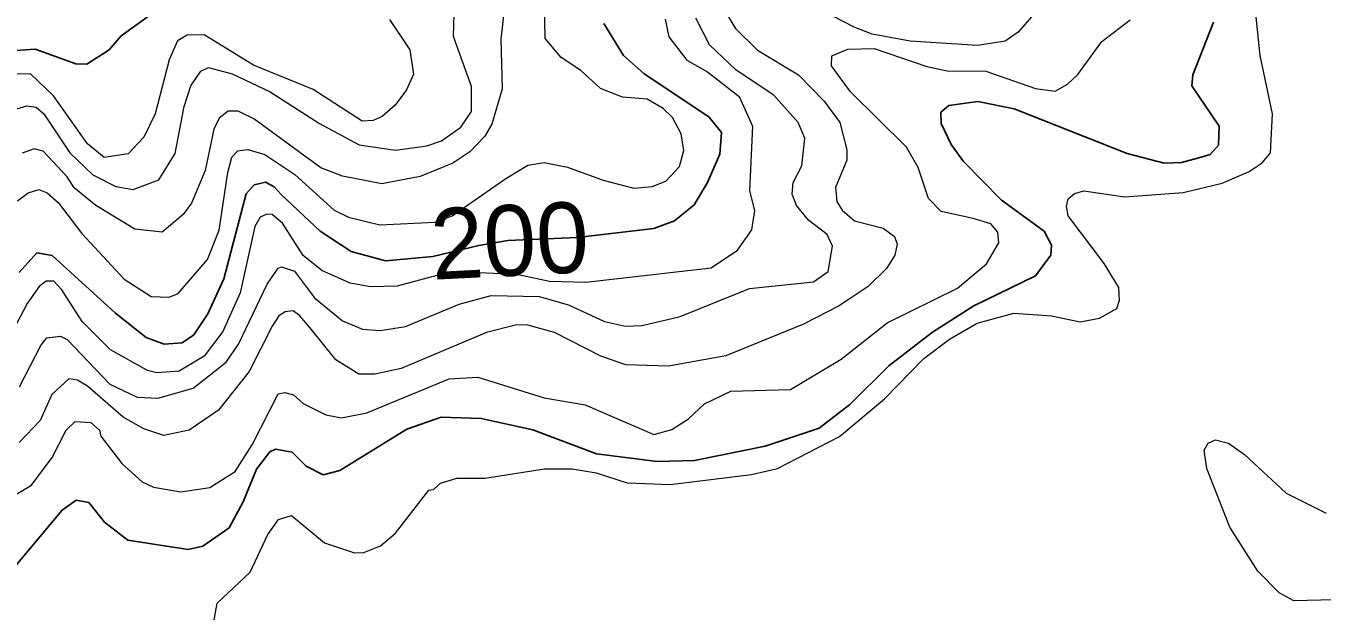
# Model space of a CAD drawing. Extents: x 673.6 to 698.9, y 7012 to 7040.1.
# Drawn here: x 688.374 to 689.838, y 7013.108 to 7013.769 of the extents above; entities that cross this region are included whole.
import ezdxf
from ezdxf.enums import TextEntityAlignment as Align

# ---------------------------------------------------------------- set-up
doc = ezdxf.new("R2010")
doc.units = 0
doc.header["$LTSCALE"] = 0.032
doc.layers.add('1', color=7, linetype='Continuous', lineweight=25)
doc.layers.add('2', color=7, linetype='Continuous', lineweight=13)
doc.layers.add('61', color=7, linetype='Continuous')

msp = doc.modelspace()

# ---------------------------------------------------------------- linework, layer by layer
at = {"layer": '1'}
for points in [[(688.5139, 7013.7808), (688.4819, 7013.758), (688.4683, 7013.7421), (688.4432, 7013.7259), (688.4306, 7013.7265), (688.3849, 7013.743), (688.3461, 7013.7401)], [(689.7158, 7013.7734), (689.6924, 7013.7141), (689.6912, 7013.7014), (689.7222, 7013.6558), (689.7213, 7013.6345), (689.7119, 7013.6238), (689.699, 7013.6203), (689.6796, 7013.6148), (689.6599, 7013.614), (689.618, 7013.6249), (689.4903, 7013.6756), (689.4495, 7013.6837), (689.4165, 7013.6793), (689.4078, 7013.6717), (689.4082, 7013.6588), (689.4193, 7013.6351), (689.4334, 7013.616), (689.4763, 7013.5722), (689.5243, 7013.5374), (689.5325, 7013.5215), (689.5318, 7013.5103), (689.5145, 7013.4866), (689.445, 7013.4528), (689.3983, 7013.423), (689.3488, 7013.3849), (689.305, 7013.3413), (689.2701, 7013.3146), (689.2093, 7013.2941), (689.1295, 7013.2779), (689.0871, 7013.277), (689.0186, 7013.2856), (688.9468, 7013.3126)], [(688.9968, 7013.5301), (689.0834, 7013.5401), (689.1069, 7013.5491), (689.129, 7013.5671), (689.144, 7013.5921), (689.1582, 7013.6244), (689.16, 7013.6487), (689.146, 7013.6659), (689.0723, 7013.7153), (689.0493, 7013.7357), (689.0272, 7013.772)], [(688.3666, 7013.4906), (688.3866, 7013.5127), (688.4041, 7013.5097), (688.4754, 7013.4445), (688.51, 7013.4169), (688.5305, 7013.4094), (688.5509, 7013.411), (688.5641, 7013.4202), (688.5797, 7013.4438), (688.5977, 7013.4833), (688.6231, 7013.5794), (688.6322, 7013.5896), (688.6449, 7013.5925), (688.6545, 7013.5873), (688.6631, 7013.5784), (688.7068, 7013.5372), (688.7416, 7013.5143)], [(688.7416, 7013.5143), (688.7803, 7013.5038), (688.834, 7013.5086), (688.8858, 7013.5209), (688.9187, 7013.5267), (688.9968, 7013.5301)], [(688.9468, 7013.3126), (688.8884, 7013.3255), (688.8432, 7013.3271), (688.8045, 7013.3135), (688.7289, 7013.2667), (688.7099, 7013.2617)], [(688.7099, 7013.2617), (688.6908, 7013.2715), (688.6749, 7013.2874), (688.6561, 7013.2908), (688.6497, 7013.2879), (688.6346, 7013.2682), (688.6198, 7013.2313), (688.6037, 7013.202), (688.5741, 7013.1812), (688.5575, 7013.1776), (688.4893, 7013.1882), (688.463, 7013.2084), (688.4453, 7013.2307), (688.431, 7013.2333), (688.4152, 7013.2221), (688.3409, 7013.1339)]]:
    msp.add_lwpolyline(points, dxfattribs=at)
at = {"layer": '2'}
for points in [[(688.9205, 7013.8407), (688.9106, 7013.7544), (688.9121, 7013.6981), (688.9006, 7013.6583), (688.8927, 7013.6445)], [(689.5529, 7013.829), (689.495, 7013.7621), (689.4804, 7013.7519), (689.4491, 7013.7471), (689.3732, 7013.752), (689.33, 7013.76), (689.3096, 7013.7677), (689.1945, 7013.8277)], [(689.153, 7013.8034), (689.1756, 7013.7662), (689.2006, 7013.7417), (689.2469, 7013.7139), (689.2759, 7013.684), (689.2934, 7013.6599), (689.3016, 7013.6291), (689.3016, 7013.6176), (689.2886, 7013.5865), (689.2902, 7013.5707), (689.2961, 7013.561), (689.3103, 7013.549), (689.3427, 7013.5407), (689.3553, 7013.5313), (689.3582, 7013.5226), (689.3557, 7013.5102), (689.3463, 7013.495), (689.3256, 7013.4746), (689.2929, 7013.453), (689.2524, 7013.4322), (689.1648, 7013.3965), (689.0999, 7013.3847), (689.052, 7013.3863), (689.0238, 7013.3961), (688.9714, 7013.4227), (688.9413, 7013.4312), (688.9286, 7013.4314), (688.8946, 7013.4228), (688.7982, 7013.382)], [(688.3649, 7013.5717), (688.3768, 7013.5806), (688.3888, 7013.5843), (688.3984, 7013.5806), (688.4108, 7013.5695), (688.4376, 7013.5345), (688.4852, 7013.483), (688.5158, 7013.4633), (688.5361, 7013.4628), (688.5462, 7013.4667), (688.5793, 7013.5054), (688.5925, 7013.5384), (688.6024, 7013.6037), (688.6069, 7013.6208), (688.6138, 7013.6279), (688.6249, 7013.6294), (688.6443, 7013.6237), (688.6782, 7013.6013), (688.7225, 7013.5609), (688.7387, 7013.5529), (688.7742, 7013.5444), (688.8362, 7013.5473), (688.8559, 7013.5545), (688.9162, 7013.5968), (688.9412, 7013.6119), (688.9598, 7013.6149), (688.986, 7013.6094), (689.0262, 7013.5947), (689.061, 7013.586), (689.0815, 7013.5876), (689.0971, 7013.5936), (689.1124, 7013.6104), (689.1174, 7013.6284), (689.1142, 7013.6471), (689.1044, 7013.6656), (689.0942, 7013.6757), (689.0759, 7013.6866), (689.0482, 7013.6887), (689.0233, 7013.6985), (689.0011, 7013.7188), (688.9788, 7013.7335), (688.9607, 7013.7548), (688.9599, 7013.7963)], [(688.3339, 7013.2228), (688.3806, 7013.2502), (688.4041, 7013.2815), (688.4199, 7013.3124), (688.4298, 7013.3223), (688.4478, 7013.3212), (688.4574, 7013.3125), (688.4588, 7013.3055), (688.4828, 7013.2748), (688.5056, 7013.2541), (688.5184, 7013.2481), (688.5493, 7013.2425), (688.5821, 7013.2476), (688.6105, 7013.2655), (688.6298, 7013.2957), (688.6591, 7013.3533), (688.6666, 7013.3549), (688.6765, 7013.3521), (688.6873, 7013.3426), (688.713, 7013.3297), (688.7307, 7013.3264), (688.7595, 7013.3318), (688.8523, 7013.3704), (688.8846, 7013.3723), (688.9595, 7013.3489), (689.0058, 7013.341), (689.0834, 7013.3075), (689.1037, 7013.3132), (689.1227, 7013.325), (689.1408, 7013.342), (689.1705, 7013.3565), (689.238, 7013.3584), (689.2951, 7013.3925), (689.3471, 7013.4335), (689.4264, 7013.4728), (689.4592, 7013.5002), (689.4733, 7013.5239), (689.4722, 7013.536), (689.464, 7013.5456), (689.4443, 7013.5515), (689.4079, 7013.5596), (689.3937, 7013.5742), (689.3821, 7013.6091), (689.3688, 7013.6323), (689.3055, 7013.6947), (689.2841, 7013.7239), (689.2845, 7013.7354), (689.3026, 7013.7428), (689.3324, 7013.7437), (689.3917, 7013.7232), (689.4147, 7013.7183), (689.4585, 7013.7181), (689.5147, 7013.6985), (689.5366, 7013.6953), (689.5508, 7013.7033), (689.5624, 7013.7144), (689.5895, 7013.7514), (689.6216, 7013.7759)], [(688.785, 7013.7764), (688.808, 7013.742), (688.812, 7013.7147), (688.8043, 7013.6968), (688.7915, 7013.6798), (688.7768, 7013.6667), (688.7664, 7013.6623), (688.7539, 7013.6616), (688.6989, 7013.6974), (688.6315, 7013.7247), (688.5756, 7013.7593), (688.5563, 7013.7586), (688.5456, 7013.7524), (688.5361, 7013.731), (688.5201, 7013.6698), (688.5076, 7013.6433), (688.4896, 7013.6247), (688.4627, 7013.6205), (688.4439, 7013.636), (688.4054, 7013.6902), (688.3796, 7013.7149), (688.3601, 7013.7145)], [(688.3604, 7013.6745), (688.3753, 7013.6789), (688.3859, 7013.6772), (688.3946, 7013.6698), (688.4238, 7013.6256), (688.4499, 7013.601), (688.4759, 7013.5879), (688.4955, 7013.5844), (688.5245, 7013.5951), (688.5427, 7013.6249), (688.5531, 7013.6783), (688.5606, 7013.7013), (688.5719, 7013.7181), (688.5807, 7013.7222), (688.6074, 7013.7152), (688.6502, 7013.6948), (688.7057, 7013.6588), (688.7505, 7013.6348), (688.7918, 7013.6288), (688.8271, 7013.6337), (688.8437, 7013.6392), (688.8654, 7013.6547), (688.8776, 7013.6726), (688.8777, 7013.7007), (688.8571, 7013.7572), (688.858, 7013.7827)], [(688.3671, 7013.3613), (688.391, 7013.4081), (688.3981, 7013.4166), (688.4132, 7013.4184), (688.4207, 7013.4149), (688.4691, 7013.3642), (688.5, 7013.3497), (688.5233, 7013.3486), (688.5632, 7013.3598), (688.6005, 7013.3893), (688.6145, 7013.4097), (688.6466, 7013.4772), (688.6592, 7013.4956), (688.6631, 7013.4971), (688.6778, 7013.4921), (688.7002, 7013.4619), (688.732, 7013.436), (688.7543, 7013.4266), (688.7745, 7013.4249), (688.8031, 7013.4296), (688.8635, 7013.4547), (688.8996, 7013.4644), (688.954, 7013.4634), (688.987, 7013.4539), (689.0276, 7013.4351), (689.0515, 7013.4299), (689.0704, 7013.4305), (689.1132, 7013.4409), (689.1915, 7013.4724), (689.264, 7013.4798), (689.2803, 7013.4918), (689.2852, 7013.5203), (689.2791, 7013.5336), (689.2587, 7013.5493), (689.2445, 7013.5661), (689.2397, 7013.5791), (689.2408, 7013.5922), (689.2506, 7013.6112), (689.2539, 7013.6423), (689.2464, 7013.6602), (689.2189, 7013.6908), (689.1764, 7013.7191), (689.1465, 7013.7479), (689.1309, 7013.7779)], [(688.5712, 7013.0086), (688.5902, 7013.1168), (688.6276, 7013.1517), (688.6474, 7013.1945), (688.6594, 7013.2115), (688.6741, 7013.2159), (688.7116, 7013.185), (688.7454, 7013.1736), (688.756, 7013.1742), (688.7747, 7013.1818), (688.7916, 7013.1959), (688.8295, 7013.2444), (688.8348, 7013.2452), (688.8426, 7013.2524), (688.8611, 7013.258), (688.8928, 7013.2581), (688.9599, 7013.2687), (688.9914, 7013.2687), (689.0183, 7013.264), (689.0534, 7013.2528), (689.1018, 7013.2508), (689.1937, 7013.2621), (689.223, 7013.2689), (689.2932, 7013.3052), (689.3439, 7013.3479), (689.3885, 7013.3934), (689.4176, 7013.4151), (689.4487, 7013.4331), (689.4902, 7013.4447), (689.5327, 7013.4414), (689.565, 7013.4348), (689.5867, 7013.4391), (689.6064, 7013.4498), (689.6096, 7013.4591), (689.6088, 7013.4734), (689.5923, 7013.5008), (689.5514, 7013.5547), (689.5496, 7013.565), (689.5515, 7013.5738), (689.5585, 7013.5799), (689.569, 7013.5827), (689.6156, 7013.5762), (689.6813, 7013.581), (689.7254, 7013.5916), (689.756, 7013.6048), (689.7706, 7013.6145), (689.7801, 7013.6258), (689.7823, 7013.6698), (689.7685, 7013.7356), (689.7635, 7013.7827)], [(689.0962, 7013.777), (689.1004, 7013.757), (689.1207, 7013.7306)], [(689.1207, 7013.7306), (689.1442, 7013.7172), (689.1797, 7013.6896), (689.1949, 7013.6559), (689.1917, 7013.5828), (689.1971, 7013.5606)], [(688.7318, 7013.5995), (688.7075, 7013.609), (688.6316, 7013.6642), (688.6142, 7013.673), (688.6029, 7013.673), (688.5926, 7013.665), (688.5865, 7013.6526), (688.5768, 7013.6057), (688.5615, 7013.5687), (688.552, 7013.5562), (688.5281, 7013.536), (688.4972, 7013.5396), (688.4532, 7013.5662), (688.4288, 7013.5861), (688.421, 7013.5988), (688.3939, 7013.6275), (688.3836, 7013.6304), (688.3701, 7013.6253)], [(688.8927, 7013.6445), (688.8758, 7013.6269), (688.8566, 7013.6142), (688.8194, 7013.5989), (688.7763, 7013.5909), (688.7318, 7013.5995)], [(689.1971, 7013.5606), (689.1939, 7013.5387), (689.177, 7013.5148), (689.1481, 7013.4953), (689.0066, 7013.4792), (688.9658, 7013.4803), (688.9286, 7013.4881), (688.8855, 7013.4903), (688.8385, 7013.4872), (688.7935, 7013.475), (688.7635, 7013.4743), (688.7406, 7013.4786), (688.7085, 7013.4927), (688.6875, 7013.5098), (688.6642, 7013.5464), (688.6523, 7013.5562), (688.6463, 7013.5563), (688.6389, 7013.5531), (688.6329, 7013.5424), (688.6163, 7013.4676), (688.5968, 7013.4237), (688.5757, 7013.3958), (688.5473, 7013.3792), (688.5223, 7013.3773), (688.5115, 7013.3797), (688.47, 7013.4032), (688.4378, 7013.435), (688.415, 7013.4709), (688.4057, 7013.4806), (688.3972, 7013.4807), (688.3893, 7013.4747), (688.3757, 7013.4556), (688.3516, 7013.4096)], [(688.6836, 7013.4414), (688.6761, 7013.4473), (688.6672, 7013.4459), (688.6598, 7013.4414), (688.6524, 7013.4298), (688.6263, 7013.3788), (688.5919, 7013.3349), (688.5588, 7013.3124), (688.53, 7013.3065), (688.5073, 7013.3138), (688.484, 7013.3272), (688.444, 7013.3622), (688.4324, 7013.3689), (688.4226, 7013.3705), (688.4034, 7013.3525), (688.3903, 7013.3231), (688.3668, 7013.2986)], [(688.7982, 7013.382), (688.7682, 7013.3757), (688.7503, 7013.3757), (688.7242, 7013.3918), (688.6951, 7013.4282), (688.6836, 7013.4414)], [(689.8519, 7013.1208), (689.8065, 7013.1196), (689.7897, 7013.1287), (689.7657, 7013.1532), (689.7341, 7013.2027), (689.708, 7013.2692), (689.7052, 7013.2897), (689.7096, 7013.2976), (689.7179, 7013.3014), (689.7327, 7013.2976), (689.7506, 7013.285), (689.7978, 7013.2412), (689.8427, 7013.2186)]]:
    msp.add_lwpolyline(points, dxfattribs=at)

# ---------------------------------------------------------------- texts
at = {"layer": '61'}
msp.add_text('200', height=0.08, rotation=2.884, dxfattribs=at).set_placement((688.9227, 7013.4868), align=Align.CENTER)

doc.saveas('drawing.dxf')
